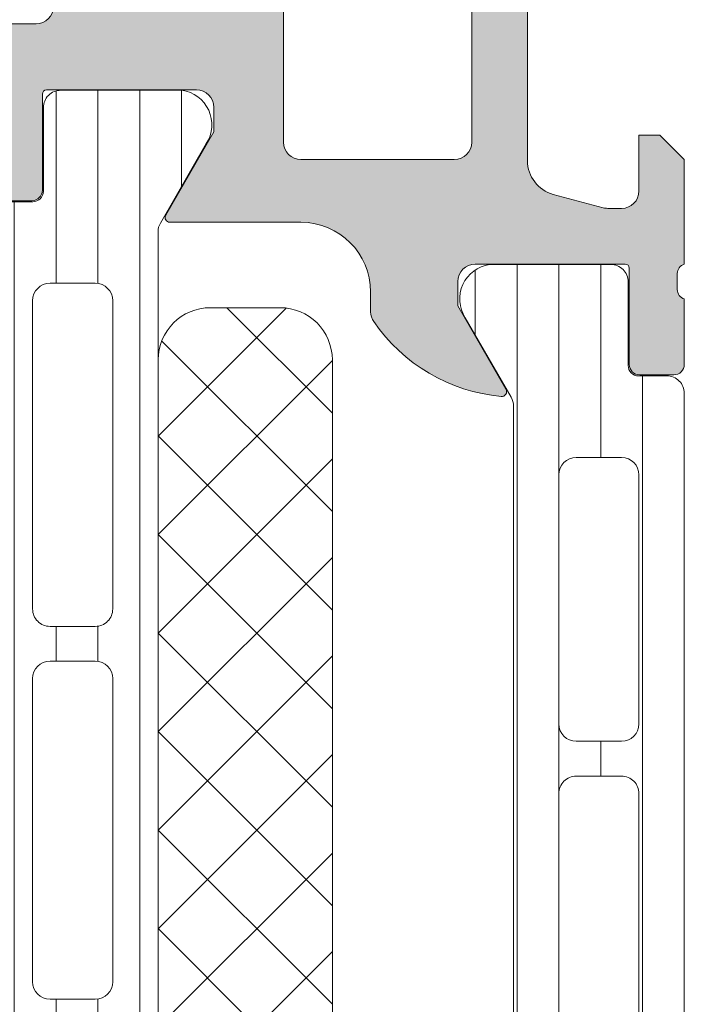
# Model space of a CAD drawing. Header units: millimetres. Extents: x 213386 to 506888, y 183055 to 450952.
# Tile 485 of 656: x 398142 to 398161, y 307921 to 307949. Entities that reach past the tile are written whole.
import ezdxf

# ---------------------------------------------------------------- set-up
doc = ezdxf.new("R2010")
doc.units = ezdxf.units.MM
doc.layers.add('FASÁDA DETAILNÍ', color=255, linetype='Continuous', lineweight=0)

msp = doc.modelspace()

# ---------------------------------------------------------------- hatches: boundary and pattern name
at = {"layer": 'FASÁDA DETAILNÍ'}
h = msp.add_hatch(color=256, dxfattribs=at)
edge = h.paths.add_edge_path()
edge.add_arc((398096.1488604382, 307959.4724513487), 0.5000674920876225, 90.00773245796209, 179.9922675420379)
edge.add_line((398095.6487929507, 307959.4725188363), (398095.6487929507, 307955.4725188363))
edge.add_arc((398096.1488604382, 307955.4725863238), 0.5000674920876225, 180.0077324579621, 269.9922675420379)
edge.add_line((398096.1487929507, 307954.9725188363), (398097.4488417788, 307954.9725188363))
edge.add_arc((398097.44880488, 307955.472555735), 0.5000369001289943, 270.0042279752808, 359.9957720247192)
edge.add_line((398097.9488417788, 307955.4725188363), (398097.9488417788, 307955.9725188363))
edge.add_line((398097.9488417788, 307955.9725188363), (398096.9488417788, 307955.9725188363))
edge.add_line((398096.9488417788, 307955.9725188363), (398096.9488417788, 307957.4725188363))
edge.add_arc((398097.9488048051, 307957.4725558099), 0.9999630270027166, 89.99788148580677, 180.0021185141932, ccw=False)
edge.add_line((398097.9488417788, 307958.4725188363), (398101.9488417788, 307958.4725188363))
edge.add_arc((398101.9487649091, 307957.4724419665), 1.000076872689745, 0.004403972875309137, 89.9955960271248, ccw=False)
edge.add_line((398102.9488417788, 307957.4725188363), (398102.9488417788, 307955.9725188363))
edge.add_line((398102.9488417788, 307955.9725188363), (398101.9488417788, 307955.9725188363))
edge.add_line((398101.9488417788, 307955.9725188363), (398101.9488417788, 307955.4725188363))
edge.add_arc((398102.448784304, 307955.4724613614), 0.4999425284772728, 179.9934131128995, 270.0065868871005)
edge.add_line((398102.4488417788, 307954.9725188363), (398105.2488295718, 307954.9725188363))
edge.add_arc((398105.2488295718, 307955.4725188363), 0.5, 270, 360)
edge.add_line((398105.7488295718, 307955.4725188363), (398105.7488295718, 307955.6725188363))
edge.add_arc((398105.2488295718, 307955.6725188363), 0.5, 0, 90)
edge.add_line((398105.2488295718, 307956.1725188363), (398104.7488295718, 307956.1725188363))
edge.add_arc((398104.7488646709, 307956.6725539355), 0.5000351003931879, 180.0040217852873, 269.99597821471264, ccw=False)
edge.add_line((398104.2488295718, 307956.6725188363), (398104.2488295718, 307957.4725218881))
edge.add_arc((398104.7488461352, 307957.4725053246), 0.5000165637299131, 90.00189796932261, 179.9981020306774, ccw=False)
edge.add_line((398104.7488295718, 307957.9725218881), (398136.0488234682, 307957.9725218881))
edge.add_line((398136.0488234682, 307957.9725218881), (398142.0872810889, 307957.540125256))
edge.add_arc((398142.0488250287, 307956.5409055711), 0.9999594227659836, 0, 87.79599713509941, ccw=False)
edge.add_line((398143.0487844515, 307956.5409055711), (398143.0487844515, 307949.8724533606))
edge.add_arc((398142.5487844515, 307949.8724533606), 0.5, -90, 0, ccw=False)
edge.add_line((398142.5487844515, 307949.3724533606), (398141.6487844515, 307949.3724533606))
edge.add_arc((398141.6487844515, 307948.8724533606), 0.5, 90, 180)
edge.add_line((398141.1487844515, 307948.8724533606), (398141.1487844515, 307947.4724518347))
edge.add_arc((398141.069948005, 307947.2049312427), 0.2788950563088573, -1.1645893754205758, 73.5801235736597, ccw=False)
edge.add_line((398141.3487854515, 307947.1992628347), (398141.3487854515, 307946.7456688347))
edge.add_arc((398141.0699173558, 307946.7400081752), 0.2789255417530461, -73.57540543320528, 1.1628700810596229, ccw=False)
edge.add_line((398141.1487844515, 307946.4724648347), (398141.1487844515, 307944.5924538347))
edge.add_arc((398141.4487844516, 307944.5924538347), 0.3000000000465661, 180, 269.9999999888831)
edge.add_line((398141.4487844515, 307944.2924538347), (398142.4287587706, 307944.2924538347))
edge.add_arc((398142.4287587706, 307944.5924538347), 0.2999999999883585, 270, 360)
edge.add_line((398142.7287587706, 307944.5924538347), (398142.7287587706, 307947.3524518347))
edge.add_arc((398142.8487587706, 307947.3524518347), 0.1199999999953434, 90, 180, ccw=False)
edge.add_line((398142.8487587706, 307947.4724518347), (398147.1487844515, 307947.4724518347))
edge.add_arc((398147.1487844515, 307946.9724518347), 0.5, 0, 90, ccw=False)
edge.add_line((398147.6487844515, 307946.9724518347), (398147.6487844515, 307946.2724518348))
edge.add_line((398147.6487844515, 307946.2724518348), (398146.2672889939, 307943.8796315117))
edge.add_arc((398146.3869042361, 307943.8105716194), 0.1381197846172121, 149.9999999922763, 270.0000000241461)
edge.add_line((398146.3869042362, 307943.6724518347), (398150.1487844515, 307943.6724518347))
edge.add_arc((398150.1487844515, 307941.6724518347), 2, 0, 90, ccw=False)
edge.add_line((398152.1487844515, 307941.6724518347), (398152.1487844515, 307941.104456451))
edge.add_arc((398152.6487844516, 307941.1044564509), 0.5000000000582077, 179.9999999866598, 214.4790717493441)
edge.add_arc((398156.3582830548, 307943.6519297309), 4.999999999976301, 214.4790717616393, 264.6507719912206)
edge.add_arc((398155.9106646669, 307938.8105784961), 0.1381197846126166, 262.2975624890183, 390.0000000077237)
edge.add_line((398156.0302799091, 307938.8796383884), (398154.6487844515, 307941.2724587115))
edge.add_line((398154.6487844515, 307941.2724587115), (398154.6487844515, 307941.9724587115))
edge.add_arc((398155.1487844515, 307941.9724587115), 0.5, 90, 180, ccw=False)
edge.add_line((398155.1487844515, 307942.4724587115), (398159.4488101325, 307942.4724587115))
edge.add_arc((398159.4488101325, 307942.3524587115), 0.1199999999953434, 0, 90, ccw=False)
edge.add_line((398159.5688101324, 307942.3524587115), (398159.5688101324, 307939.5924607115))
edge.add_arc((398159.8688101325, 307939.5924607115), 0.3000000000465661, 180, 269.9999999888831)
edge.add_line((398159.8688101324, 307939.2924607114), (398160.8487844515, 307939.2924607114))
edge.add_arc((398160.8487844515, 307939.5924607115), 0.3000000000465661, 270, 360)
edge.add_line((398161.1487844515, 307939.5924607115), (398161.1487844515, 307941.4724717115))
edge.add_arc((398161.2276515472, 307941.740015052), 0.2789255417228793, 178.8371299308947, 253.57540544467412, ccw=False)
edge.add_line((398160.9487834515, 307941.7456757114), (398160.9487834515, 307942.1992697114))
edge.add_arc((398161.2276208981, 307942.2049381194), 0.2788950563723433, 106.4198764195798, 181.1645893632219, ccw=False)
edge.add_line((398161.1487844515, 307942.4724587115), (398161.1487844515, 307945.4725171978))
edge.add_line((398161.1487844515, 307945.4725171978), (398160.4487120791, 307946.1726200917))
edge.add_line((398160.4487120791, 307946.1726200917), (398159.8487059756, 307946.1726200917))
edge.add_line((398159.8487059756, 307946.1726200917), (398159.8487059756, 307944.5726139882))
edge.add_arc((398159.3486965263, 307944.5726234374), 0.5000094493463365, 270.00108278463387, 359.9989172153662, ccw=False)
edge.add_line((398159.3487059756, 307944.0726139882), (398158.9532778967, 307944.0726139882))
edge.add_arc((398158.9532778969, 307944.5726139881), 0.4999999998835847, 254.99999998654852, 269.99999998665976, ccw=False)
edge.add_line((398158.8238683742, 307944.0896510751), (398157.3899816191, 307944.4738598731))
edge.add_arc((398157.6488006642, 307945.4397856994), 0.9999999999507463, 179.9999999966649, 254.999999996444, ccw=False)
edge.add_line((398156.6488006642, 307945.4397856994), (398156.6488006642, 307951.1726078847))
edge.add_line((398156.6488006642, 307951.1726078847), (398159.8487059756, 307951.1726078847))
edge.add_line((398159.8487059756, 307951.1726078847), (398159.8487059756, 307950.3726200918))
edge.add_line((398159.8487059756, 307950.3726200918), (398160.4487120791, 307950.3726200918))
edge.add_line((398160.4487120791, 307950.3726200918), (398161.1486937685, 307951.5850529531))
edge.add_line((398161.1486937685, 307951.5850529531), (398161.1486937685, 307952.6726078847))
edge.add_line((398161.1486937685, 307952.6726078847), (398146.1487844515, 307952.6726078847))
edge.add_arc((398146.1487844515, 307953.1726078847), 0.5, 180, 270, ccw=False)
edge.add_line((398145.6487844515, 307953.1726078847), (398145.6487844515, 307958.9725188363))
edge.add_arc((398144.6487844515, 307958.9725188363), 1, 0, 90)
edge.add_line((398144.6487844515, 307959.9725188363), (398096.1487929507, 307959.9725188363))
edge = h.paths.add_edge_path(flags=16)
edge.add_line((398155.0488006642, 307950.3726200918), (398155.0488006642, 307945.9726200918))
edge.add_arc((398154.5488006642, 307945.9726200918), 0.5, -90, 0, ccw=False)
edge.add_line((398154.5488006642, 307945.4726200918), (398150.1488006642, 307945.4726200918))
edge.add_arc((398150.1488006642, 307945.9726200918), 0.5, 180, 270, ccw=False)
edge.add_line((398149.6488006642, 307945.9726200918), (398149.6488006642, 307950.3726200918))
edge.add_arc((398150.1488006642, 307950.3726200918), 0.5, 90, 180, ccw=False)
edge.add_line((398150.1488006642, 307950.8726200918), (398154.5488006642, 307950.8726200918))
edge.add_arc((398154.5488006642, 307950.3726200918), 0.5, 0, 90, ccw=False)
h = msp.add_hatch(dxfattribs=at)
h.set_pattern_fill('LINIE', color=256, scale=1.2, angle=90, style=0)
h.set_pattern_definition([(90, (397979.9212210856, 283047.5297934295), (-1.2, 7.347638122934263e-17), [])])
edge = h.paths.add_edge_path()
edge.add_arc((398142.4579826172, 307944.5624355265), 0.2999999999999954, -89.99792470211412, 0.0020752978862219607, ccw=False)
edge.add_line((398142.4579934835, 307944.2624355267), (398141.6476621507, 307944.2624069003))
edge.add_arc((398141.647677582, 307943.7624095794), 0.4999973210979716, 90.00176831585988, 180.0023822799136)
edge.add_line((398141.1476802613, 307943.7623887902), (398141.1463597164, 307942.9213165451))
edge.add_arc((398140.9463597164, 307942.921316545), 0.1999999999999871, -89.99999999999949, 5.115907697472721e-13, ccw=False)
edge.add_line((398140.9463597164, 307942.721316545), (398136.8463597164, 307942.721316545))
edge.add_arc((398136.8463597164, 307942.221316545), 0.5000000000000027, 89.99999999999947, 179.9999999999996)
edge.add_line((398136.3463597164, 307942.221316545), (398136.3463597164, 307941.3905673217))
edge.add_arc((398137.3463597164, 307941.3905673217), 0.9999999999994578, 180.0000000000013, 254.9999999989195)
edge.add_line((398137.0875406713, 307940.4246414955), (398137.8463597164, 307940.2213165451))
edge.add_line((398137.8463597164, 307940.221316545), (398137.8463597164, 307941.221316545))
edge.add_line((398137.8463597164, 307941.221316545), (398140.1463597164, 307941.221316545))
edge.add_arc((398140.1446504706, 307940.2171900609), 1.004127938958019, 0.23408772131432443, 89.90246998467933, ccw=False)
edge.add_line((398141.1487700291, 307940.221292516), (398141.1487700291, 307937.2214141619))
edge.add_arc((398140.1446506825, 307937.2254425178), 1.004127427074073, 270.09751797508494, 359.7701403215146, ccw=False)
edge.add_line((398140.1463597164, 307936.221316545), (398137.8463597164, 307936.221316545))
edge.add_line((398137.8463597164, 307936.221316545), (398137.8463597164, 307937.221316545))
edge.add_line((398137.8463597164, 307937.221316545), (398137.0875406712, 307937.0179915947))
edge.add_arc((398137.3463597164, 307936.0520657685), 1.000000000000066, 105.0000000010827, 179.9999999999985)
edge.add_line((398136.3463597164, 307936.0520657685), (398136.3463597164, 307935.221316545))
edge.add_arc((398136.8463597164, 307935.221316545), 0.4999999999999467, 180, 270)
edge.add_line((398136.8463597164, 307934.721316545), (398140.9463597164, 307934.721316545))
edge.add_arc((398140.9446311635, 307934.5171434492), 0.2041804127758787, 1.1558689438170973, 89.51493893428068, ccw=False)
edge.add_line((398141.1487700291, 307934.521262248), (398141.1487929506, 307908.6798954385))
edge.add_arc((398141.6487902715, 307908.6799108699), 0.4999973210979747, 180.0017683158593, 270.002382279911)
edge.add_line((398141.6488110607, 307908.1799135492), (398142.4591423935, 307908.1799421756))
edge.add_arc((398142.4591532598, 307907.8799421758), 0.299999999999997, 0.0020752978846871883, 90.00207529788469, ccw=False)
edge.add_line((398142.7591532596, 307907.8799530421), (398142.758908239, 307905.4799546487))
edge.add_arc((398143.2589042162, 307905.4799701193), 0.499995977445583, 180.0017728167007, 270.0023777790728)
edge.add_line((398143.258924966, 307904.9799741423), (398146.7354664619, 307904.9801007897))
edge.add_arc((398146.593119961, 307905.9699137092), 0.99999607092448, 278.1836833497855, 392.7290913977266)
edge.add_line((398147.4343530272, 307906.510579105), (398146.1158005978, 307908.7941881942))
edge.add_arc((398146.548804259, 307909.0442038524), 0.5000000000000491, 180.0021352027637, 210.0020718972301, ccw=False)
edge.add_line((398146.0488042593, 307909.0441852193), (398146.0477179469, 307943.3984539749))
edge.add_arc((398146.5477179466, 307943.3984715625), 0.5000000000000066, 150.0020786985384, 180.0020153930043, ccw=False)
edge.add_line((398146.114696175, 307943.6484558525), (398147.4330831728, 307945.9321604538))
edge.add_arc((398146.5918109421, 307946.4727649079), 0.9999960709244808, 327.2750591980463, 441.8204672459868)
edge.add_line((398146.734085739, 307947.4625881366), (398143.2575442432, 307947.4624614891))
edge.add_arc((398143.2575597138, 307946.9624655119), 0.4999959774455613, 90.0017728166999, 180.0023777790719)
edge.add_line((398142.7575637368, 307946.9624447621), (398142.757982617, 307944.5624463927))
edge = h.paths.add_edge_path(flags=16)
edge.add_line((398142.9482582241, 307920.3713227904), (398144.2482523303, 307920.3713227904))
edge.add_arc((398144.2482559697, 307919.8713264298), 0.4999963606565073, -0.00041704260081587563, 90.0004170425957, ccw=False)
edge.add_line((398144.7482523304, 307919.8713227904), (398144.7482523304, 307911.0213288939))
edge.add_arc((398144.2482559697, 307911.0213252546), 0.4999963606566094, -90.00041704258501, 0.0004170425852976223, ccw=False)
edge.add_line((398144.2482523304, 307910.521328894), (398142.9482582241, 307910.521328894))
edge.add_arc((398142.9482416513, 307911.0213288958), 0.5000000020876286, 180.0000002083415, 270.0018991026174, ccw=False)
edge.add_line((398142.4482416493, 307911.021328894), (398142.4482416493, 307919.8713227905))
edge.add_arc((398142.9482416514, 307919.8713227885), 0.5000000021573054, 89.99810091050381, 179.9999997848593, ccw=False)
edge = h.paths.add_edge_path(flags=16)
edge.add_arc((398142.9482416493, 307930.5713288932), 0.4999999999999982, 89.99999999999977, 180.000000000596, ccw=False)
edge.add_line((398142.9482416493, 307931.0713288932), (398144.2482523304, 307931.0713288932))
edge.add_arc((398144.2482523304, 307930.5713288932), 0.4999999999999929, -5.965148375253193e-10, 89.99999999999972, ccw=False)
edge.add_line((398144.7482523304, 307930.5713288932), (398144.7482523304, 307921.8713227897))
edge.add_arc((398144.2482523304, 307921.8713227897), 0.5000000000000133, 270.0000000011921, 359.99999999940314, ccw=False)
edge.add_line((398144.2482523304, 307921.3713227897), (398142.9482416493, 307921.3713227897))
edge.add_arc((398142.9482416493, 307921.8713227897), 0.5000000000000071, 180.0000000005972, 270.0000000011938, ccw=False)
edge.add_line((398142.4482416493, 307921.8713227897), (398142.4482416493, 307930.5713288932))
edge = h.paths.add_edge_path(flags=16)
edge.add_arc((398144.2482559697, 307932.5713252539), 0.4999963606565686, -90.00041704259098, 0.0004170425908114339, ccw=False)
edge.add_line((398144.2482523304, 307932.0713288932), (398142.9482582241, 307932.0713288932))
edge.add_arc((398142.9482416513, 307932.5713288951), 0.5000000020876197, 180.0000002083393, 270.0018991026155, ccw=False)
edge.add_line((398142.4482416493, 307932.5713288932), (398142.4482416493, 307941.4213380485))
edge.add_arc((398142.9482263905, 307941.4213380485), 0.4999847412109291, 89.99999999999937, 180.0000000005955, ccw=False)
edge.add_line((398142.9482263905, 307941.9213227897), (398144.2482370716, 307941.9213227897))
edge.add_arc((398144.2482370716, 307941.421307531), 0.5000152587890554, -5.949232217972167e-10, 90.00000000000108, ccw=False)
edge.add_line((398144.7482523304, 307941.421307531), (398144.7482523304, 307932.5713288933))
h = msp.add_hatch(dxfattribs=at)
h.set_pattern_fill('_USER', color=256, scale=1.2, angle=270, style=0, pattern_type=0)
h.set_pattern_definition([(270, (398161.1487929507, 307942.4725188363), (1.2, -2.20433997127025e-16), [])])
edge = h.paths.add_edge_path()
edge.add_line((398156.181781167, 307938.6484089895), (398154.8633114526, 307940.9320658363))
edge.add_arc((398155.7045641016, 307941.4727007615), 0.99999607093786, 98.18160805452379, 212.7270160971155, ccw=False)
edge.add_line((398155.5622534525, 307942.4625188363), (398159.0387949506, 307942.4625188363))
edge.add_arc((398159.0387975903, 307941.9625228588), 0.4999959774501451, -0.00030247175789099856, 90.00030248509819, ccw=False)
edge.add_line((398159.5387935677, 307941.9625202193), (398159.5384616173, 307939.5625218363))
edge.add_arc((398159.8384616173, 307939.5625218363), 0.2999999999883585, 180.0000000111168, 270)
edge.add_line((398159.8384616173, 307939.2625218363), (398160.6487929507, 307939.2625218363))
edge.add_arc((398160.6487956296, 307938.7625245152), 0.4999973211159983, -0.00030697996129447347, 90.0003069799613, ccw=False)
edge.add_line((398161.1487929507, 307938.7625218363), (398161.1487929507, 307908.6800475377))
edge.add_arc((398160.6487956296, 307908.6800448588), 0.4999973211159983, -90.0003069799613, 0.00030697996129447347, ccw=False)
edge.add_line((398160.6487929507, 307908.1800475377), (398159.8384616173, 307908.1800475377))
edge.add_arc((398159.8384616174, 307907.8800475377), 0.2999999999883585, 90.00000001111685, 180)
edge.add_line((398159.5384616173, 307907.8800475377), (398159.5387935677, 307905.4800491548))
edge.add_arc((398159.0387975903, 307905.4800465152), 0.4999959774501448, -90.00030248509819, 0.00030247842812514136, ccw=False)
edge.add_line((398159.0387949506, 307904.9800505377), (398155.5622534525, 307904.9800505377))
edge.add_arc((398155.7045641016, 307905.9698686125), 0.9999960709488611, 147.2729839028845, 261.81839194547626, ccw=False)
edge.add_line((398154.8633114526, 307906.5105035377), (398156.181781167, 307908.7941603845))
edge.add_arc((398155.7487684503, 307909.0441603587), 0.5000000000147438, 330.0000034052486, 359.9999401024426)
edge.add_line((398156.2487684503, 307909.044159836), (398156.2487684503, 307938.398409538))
edge.add_arc((398155.7487684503, 307938.3984090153), 0.5000000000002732, 5.989755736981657e-05, 29.99999659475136)
edge = h.paths.add_edge_path(flags=16)
edge.add_line((398157.5487792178, 307918.0716918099), (398157.5487944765, 307910.9216673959))
edge.add_arc((398158.048838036, 307910.9217109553), 0.5000435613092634, 180.0049911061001, 269.9950088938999)
edge.add_line((398158.0487944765, 307910.4216673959), (398159.3488032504, 307910.4216673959))
edge.add_arc((398159.3487756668, 307910.92167972), 0.5000123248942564, 270.0031607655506, 359.9985877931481)
edge.add_line((398159.8487879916, 307910.9216673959), (398159.8487879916, 307918.0716918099))
edge.add_arc((398159.3487444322, 307918.0716482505), 0.5000435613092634, 0.004991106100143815, 89.99500889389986)
edge.add_line((398159.3487879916, 307918.5716918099), (398158.0487792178, 307918.5716918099))
edge.add_arc((398158.0488227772, 307918.0716482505), 0.5000435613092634, 90.00499110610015, 179.9950088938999)
edge = h.paths.add_edge_path(flags=16)
edge.add_line((398157.5487792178, 307936.4216913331), (398157.5487792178, 307929.2716654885))
edge.add_arc((398158.0488227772, 307929.2717090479), 0.5000435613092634, 180.0049911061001, 269.9950088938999)
edge.add_line((398158.0487792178, 307928.7716654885), (398159.3487879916, 307928.7716654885))
edge.add_arc((398159.3487444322, 307929.2717090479), 0.5000435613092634, 270.0049911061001, 359.9950088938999)
edge.add_line((398159.8487879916, 307929.2716654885), (398159.8487879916, 307936.4216913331))
edge.add_arc((398159.3487444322, 307936.4216477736), 0.5000435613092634, 0.004991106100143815, 89.99500889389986)
edge.add_line((398159.3487879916, 307936.9216913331), (398158.0487792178, 307936.9216913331))
edge.add_arc((398158.0488227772, 307936.4216477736), 0.5000435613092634, 90.00499110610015, 179.9950088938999)
edge = h.paths.add_edge_path(flags=16)
edge.add_line((398157.5487792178, 307927.2716654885), (398157.5487792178, 307920.0716918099))
edge.add_arc((398158.0487284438, 307920.071641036), 0.4999492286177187, 179.9941811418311, 270.005818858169)
edge.add_line((398158.0487792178, 307919.5716918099), (398159.3487879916, 307919.5716918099))
edge.add_arc((398159.3488387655, 307920.071641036), 0.4999492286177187, 269.9941811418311, 360.0058188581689)
edge.add_line((398159.8487879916, 307920.0716918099), (398159.8487879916, 307927.2716654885))
edge.add_arc((398159.3488387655, 307927.2717162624), 0.4999492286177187, 359.9941811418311, 450.0058188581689)
edge.add_line((398159.3487879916, 307927.7716654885), (398158.0487792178, 307927.7716654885))
edge.add_arc((398158.0487284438, 307927.2717162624), 0.4999492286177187, 89.99418114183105, 180.005818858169)
h = msp.add_hatch(dxfattribs=at)
h.set_pattern_fill('NETZ', color=256, scale=2, angle=135, style=0)
h.set_pattern_definition([(135, (398146.0495277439, 307926.2214422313), (-1.414213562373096, -1.414213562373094), []), (225, (398146.0495277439, 307926.2214422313), (1.414213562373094, -1.414213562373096), [])])
h.paths.add_polyline_path([(398151.0495277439, 307939.7214422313, 0.4142135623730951), (398149.5495277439, 307941.2214422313), (398147.5495277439, 307941.2214422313, 0.4142135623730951), (398146.0495277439, 307939.7214422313), (398146.0495277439, 307912.7214422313, 0.4142135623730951), (398147.5495277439, 307911.2214422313), (398149.5495277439, 307911.2214422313, 0.4142135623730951), (398151.0495277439, 307912.7214422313)])

# ---------------------------------------------------------------- linework, layer by layer
for p, q in [((398146.734085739, 307947.4625881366), (398143.2575442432, 307947.4624614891)), ((398142.7575637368, 307946.9624447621), (398142.757982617, 307944.5624463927)), ((398146.114696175, 307943.6484558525), (398147.4330831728, 307945.9321604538)), ((398142.4579934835, 307944.2624355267), (398141.6476621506, 307944.2624069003)), ((398146.0488042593, 307909.0441852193), (398146.0477179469, 307943.3984539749)), ((398142.9482263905, 307941.9213227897), (398144.2482370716, 307941.9213227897)), ((398142.4482416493, 307932.5713288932), (398142.4482416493, 307941.4213380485)), ((398144.7482523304, 307941.421307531), (398144.7482523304, 307932.5713288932)), ((398144.2482523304, 307932.0713288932), (398142.9482582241, 307932.0713288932)), ((398142.9482416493, 307931.0713288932), (398144.2482523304, 307931.0713288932)), ((398142.4482416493, 307921.8713227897), (398142.4482416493, 307930.5713288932)), ((398144.7482523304, 307930.5713288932), (398144.7482523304, 307921.8713227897)), ((398144.2482523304, 307921.3713227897), (398142.9482416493, 307921.3713227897))]:
    msp.add_line(p, q, dxfattribs=at)
for points in [[(398141.4487844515, 307944.2924538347), (398142.4287587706, 307944.2924538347, 0.414213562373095), (398142.7287587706, 307944.5924538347), (398142.7287587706, 307947.3524518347, -0.414213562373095), (398142.8487587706, 307947.4724518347), (398147.1487844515, 307947.4724518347, -0.414213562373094), (398147.6487844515, 307946.9724518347), (398147.6487844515, 307946.2724518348), (398146.2672889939, 307943.8796315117, 0.5773502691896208), (398146.3869042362, 307943.6724518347), (398150.1487844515, 307943.6724518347, -0.4142135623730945), (398152.1487844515, 307941.6724518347), (398152.1487844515, 307941.104456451, 0.1515887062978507), (398152.23661794, 307940.8214038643, 0.2224807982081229), (398155.8921527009, 307938.6737048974, 0.6230654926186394), (398156.0302799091, 307938.8796383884), (398154.6487844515, 307941.2724587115), (398154.6487844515, 307941.9724587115, -0.414213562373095), (398155.1487844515, 307942.4724587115), (398159.4488101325, 307942.4724587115, -0.414213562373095), (398159.5688101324, 307942.3524587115), (398159.5688101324, 307939.5924607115, 0.414213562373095), (398159.8688101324, 307939.2924607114), (398160.8487844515, 307939.2924607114, 0.414213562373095), (398161.1487844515, 307939.5924607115), (398161.1487844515, 307941.4724717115, -0.3381811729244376), (398160.9487834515, 307941.7456757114), (398160.9487834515, 307942.1992697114, -0.338212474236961), (398161.1487844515, 307942.4724587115), (398161.1487844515, 307945.4725171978), (398160.4487120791, 307946.1726200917), (398159.8487059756, 307946.1726200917), (398159.8487059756, 307944.5726139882, -0.4142024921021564), (398159.3487059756, 307944.0726139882), (398158.9532778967, 307944.0726139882, -0.06554346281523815), (398158.8238683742, 307944.0896510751), (398157.3899816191, 307944.4738598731, -0.339454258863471), (398156.6488006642, 307945.4397856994), (398156.6488006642, 307951.1726078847)], [(398143.0487844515, 307949.8724533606, -0.4142135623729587), (398142.5487844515, 307949.3724533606), (398141.6487844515, 307949.3724533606, 0.4142135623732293)]]:
    msp.add_lwpolyline(points, format="xyb", dxfattribs=at)
for points in [[(398155.0488006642, 307950.3726200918), (398155.0488006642, 307945.9726200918, -0.4142135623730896), (398154.5488006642, 307945.4726200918), (398150.1488006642, 307945.4726200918, -0.4142135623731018), (398149.6488006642, 307945.9726200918), (398149.6488006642, 307950.3726200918, -0.4142135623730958), (398150.1488006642, 307950.8726200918), (398154.5488006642, 307950.8726200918, -0.4142135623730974)], [(398156.181781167, 307938.6484089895), (398154.8633114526, 307940.9320658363, -0.5460410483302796), (398155.5622534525, 307942.4625188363), (398159.0387949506, 307942.4625188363, -0.414216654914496), (398159.5387935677, 307941.9625202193), (398159.5384616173, 307939.5625218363, 0.414213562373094), (398159.8384616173, 307939.2625218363), (398160.6487929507, 307939.2625218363, -0.414216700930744), (398161.1487929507, 307938.7625218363), (398161.1487929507, 307908.6800475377, -0.414216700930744), (398160.6487929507, 307908.1800475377), (398159.8384616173, 307908.1800475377, 0.414213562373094), (398159.5384616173, 307907.8800475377), (398159.5387935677, 307905.4800491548, -0.4142166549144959), (398159.0387949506, 307904.9800505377), (398155.5622534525, 307904.9800505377, -0.5460410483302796), (398154.8633114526, 307906.5105035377), (398156.181781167, 307908.7941603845, 0.1316522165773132), (398156.2487684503, 307909.044159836), (398156.2487684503, 307938.398409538, 0.1316522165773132)], [(398146.0495277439, 307912.7214422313), (398146.0495277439, 307939.7214422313, -0.414213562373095), (398147.5495277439, 307941.2214422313), (398149.5495277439, 307941.2214422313, -0.414213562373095), (398151.0495277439, 307939.7214422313), (398151.0495277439, 307912.7214422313, -0.414213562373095), (398149.5495277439, 307911.2214422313), (398147.5495277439, 307911.2214422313, -0.414213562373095)], [(398157.5487792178, 307936.4216913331), (398157.5487792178, 307929.2716654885, 0.414162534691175), (398158.0487792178, 307928.7716654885), (398159.3487879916, 307928.7716654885, 0.4141625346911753), (398159.8487879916, 307929.2716654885), (398159.8487879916, 307936.4216913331, 0.4141625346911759), (398159.3487879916, 307936.9216913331), (398158.0487792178, 307936.9216913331, 0.4141625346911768)], [(398157.5487792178, 307927.2716654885), (398157.5487792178, 307920.0716918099, 0.4142730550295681), (398158.0487792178, 307919.5716918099), (398159.3487879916, 307919.5716918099, 0.4142730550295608), (398159.8487879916, 307920.0716918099), (398159.8487879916, 307927.2716654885, 0.4142730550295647), (398159.3487879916, 307927.7716654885), (398158.0487792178, 307927.7716654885, 0.414273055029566)]]:
    msp.add_lwpolyline(points, format="xyb", close=True, dxfattribs=at)
for centre, radius, start, end in [((398143.2575597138, 307946.9624655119), 0.4999959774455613, 90.00177281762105, 180.0023777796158), ((398146.5918109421, 307946.4727649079), 0.999996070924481, 327.2750591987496, 81.82046724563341), ((398142.4579826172, 307944.5624355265), 0.2999999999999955, 270.0020752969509, 0.002075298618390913), ((398146.5477179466, 307943.3984715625), 0.5000000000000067, 150.0020786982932, 180.0020153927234), ((398142.9482263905, 307941.4213380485), 0.4999847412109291, 90, 180), ((398144.2482370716, 307941.421307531), 0.500015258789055, 0, 90), ((398142.9482416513, 307932.5713288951), 0.5000000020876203, 180.0000002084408, 270.0018991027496), ((398144.2482559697, 307932.5713252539), 0.4999963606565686, 269.9995829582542, 0.0004170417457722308), ((398142.9482416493, 307930.5713288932), 0.4999999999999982, 90, 180), ((398144.2482523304, 307930.5713288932), 0.4999999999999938, 0, 90), ((398142.9482416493, 307921.8713227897), 0.5000000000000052, 180, 270), ((398144.2482523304, 307921.8713227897), 0.5000000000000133, 270, 0)]:
    msp.add_arc(centre, radius, start, end, dxfattribs=at)

doc.saveas('drawing.dxf')
